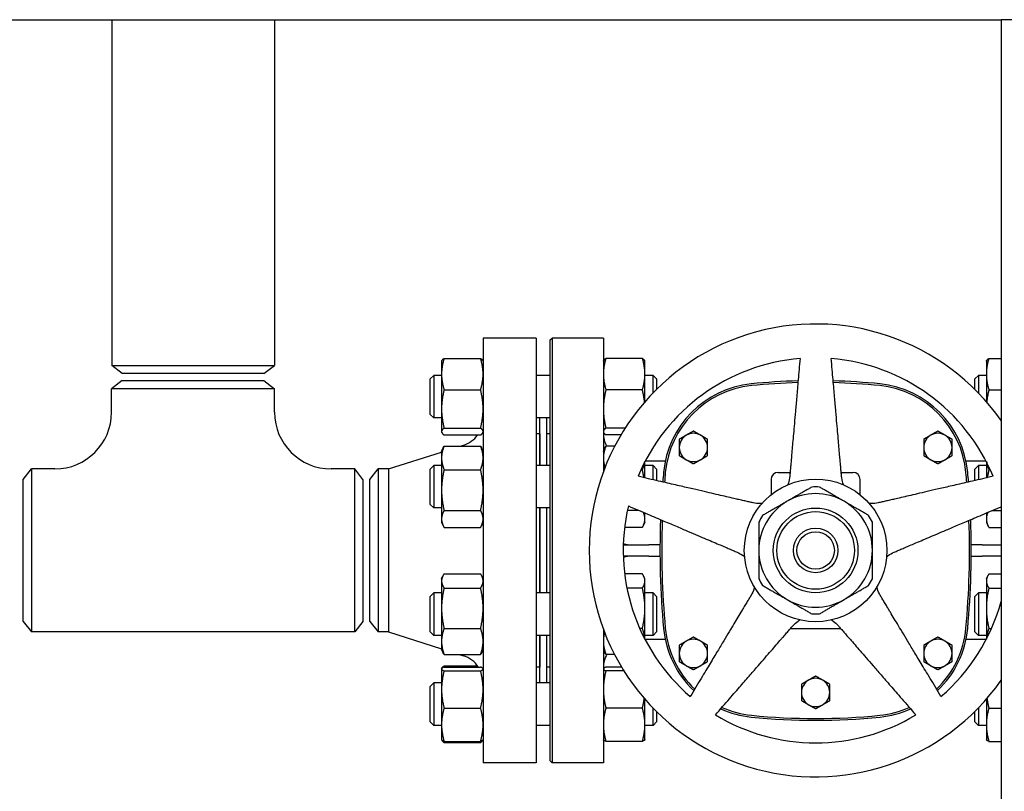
# Model space of a CAD drawing. Header units: inches. Extents: x 5 to 1128, y -85 to 748.
# Tile 495 of 656: x 584 to 601, y 359 to 372. Entities that reach past the tile are written whole.
import ezdxf

# ---------------------------------------------------------------- set-up
doc = ezdxf.new("R2010")
doc.units = ezdxf.units.IN
doc.header["$LTSCALE"] = 32
doc.header["$MEASUREMENT"] = 0
doc.layers.add('Visible (ANSI)', color=7, linetype='Continuous', lineweight=30)

msp = doc.modelspace()

# ---------------------------------------------------------------- linework, layer by layer
at = {"layer": 'Visible (ANSI)'}
for p, q in [((546.71813, 372.35867), (601.37563, 372.35867)), ((585.66063, 372.35867), (585.66063, 366.25254)), ((588.53563, 372.35867), (588.53563, 366.25254)), ((601.37563, 372.35867), (601.37563, 356.60867)), ((601.75063, 372.35867), (601.37563, 372.35867)), ((592.22313, 366.73367), (592.22313, 359.23367)), ((593.16313, 366.73367), (592.22313, 366.73367)), ((593.16313, 366.73367), (593.16313, 359.23367)), ((593.41063, 366.70242), (593.44188, 366.73367)), ((593.44188, 366.73367), (593.44188, 359.23367)), ((594.34813, 366.73367), (593.44188, 366.73367)), ((594.34813, 366.73367), (594.34813, 364.37561)), ((593.41063, 359.26492), (593.41063, 366.70242)), ((591.53422, 366.37636), (592.17805, 366.37636)), ((595.03705, 366.37636), (594.39322, 366.37636)), ((601.15922, 366.37636), (601.37563, 366.37636)), ((585.66063, 366.25254), (588.53563, 366.25254)), ((585.84813, 366.10867), (585.66063, 366.25254)), ((588.34813, 366.10867), (588.53563, 366.25254)), ((591.48913, 366.32488), (591.49328, 366.33378)), ((591.48913, 366.32488), (591.48913, 366.09837)), ((592.22313, 366.32488), (592.21898, 366.33378)), ((594.34813, 366.32488), (594.35228, 366.33378)), ((595.08213, 366.32488), (595.07798, 366.33378)), ((595.08213, 366.09837), (595.08213, 366.32488)), ((601.11413, 366.32488), (601.11828, 366.33378)), ((601.11413, 366.32488), (601.11413, 366.09837)), ((588.34813, 366.10867), (585.84813, 366.10867)), ((591.28813, 366.01238), (591.35063, 366.07488)), ((591.28813, 365.38738), (591.28813, 366.01238)), ((591.35063, 366.07488), (591.35063, 365.32488)), ((591.48913, 366.07488), (591.35063, 366.07488)), ((591.48913, 366.09837), (591.48913, 365.48215)), ((593.41063, 366.07488), (593.16313, 366.07488)), ((595.08213, 365.61117), (595.08213, 366.09837)), ((595.22563, 366.07488), (595.08213, 366.07488)), ((595.22563, 365.76733), (595.22563, 366.07488)), ((595.28813, 366.01238), (595.22563, 366.07488)), ((595.28813, 366.01238), (595.28813, 365.8304)), ((600.91063, 366.01238), (600.97313, 366.07488)), ((600.91063, 365.82793), (600.91063, 366.01238)), ((600.97313, 366.07488), (600.97313, 365.76474)), ((601.11413, 366.07488), (600.97313, 366.07488)), ((601.11413, 366.09837), (601.11413, 365.61117)), ((585.84563, 365.98367), (585.65813, 365.8398)), ((588.53813, 365.8398), (585.65813, 365.8398)), ((585.65813, 365.42367), (585.65813, 365.8398)), ((585.84563, 365.98367), (588.35063, 365.98367)), ((588.35063, 365.98367), (588.53813, 365.8398)), ((588.53813, 365.42367), (588.53813, 365.8398)), ((591.53422, 365.82039), (592.17805, 365.82039)), ((595.03705, 365.82039), (594.39322, 365.82039)), ((601.15922, 365.82039), (601.37563, 365.82039)), ((591.28813, 365.38738), (591.35063, 365.32488)), ((591.48913, 365.32488), (591.35063, 365.32488)), ((591.48913, 365.48215), (591.48913, 365.08365)), ((593.41063, 365.32488), (593.16313, 365.32488)), ((593.22813, 364.48376), (593.22813, 365.32488)), ((593.34813, 364.48376), (593.34813, 365.32488)), ((591.53422, 365.14391), (592.17805, 365.14391)), ((594.73162, 365.14391), (594.39322, 365.14391)), ((591.48913, 365.08365), (591.48913, 365.07488)), ((591.48913, 365.07488), (591.49328, 365.06598)), ((591.53422, 365.0234), (592.17805, 365.0234)), ((592.22313, 365.07488), (592.21898, 365.06598)), ((593.22313, 365.04367), (593.16313, 365.04367)), ((593.22313, 365.04367), (593.22313, 364.48376)), ((593.41063, 365.04367), (593.34813, 365.04367)), ((594.34813, 365.07488), (594.35228, 365.06598)), ((594.65727, 365.0234), (594.39322, 365.0234)), ((591.48913, 364.73376), (591.51826, 364.79622)), ((591.53422, 364.82726), (592.17805, 364.82726)), ((591.82402, 364.82726), (591.87411, 364.84312)), ((592.22313, 364.73376), (592.19401, 364.79622)), ((593.22313, 364.92367), (593.22813, 364.92367)), ((594.34813, 364.73376), (594.37726, 364.79622)), ((594.54832, 364.82726), (594.39322, 364.82726)), ((590.5498, 364.42367), (591.48913, 364.72119)), ((591.48913, 364.73376), (591.48913, 364.61829)), ((591.28813, 364.42126), (591.35063, 364.48376)), ((591.35063, 364.48376), (591.35063, 363.73376)), ((591.48913, 364.48376), (591.35063, 364.48376)), ((591.48913, 364.61829), (591.48913, 364.05008)), ((593.41063, 364.48376), (593.16313, 364.48376)), ((595.08213, 364.26485), (595.08213, 364.5533)), ((595.22563, 364.48376), (595.08213, 364.48376)), ((595.44104, 364.55847), (595.08483, 364.55847)), ((595.22563, 364.23173), (595.22563, 364.48376)), ((595.28813, 364.42126), (595.22563, 364.48376)), ((601.11144, 364.55847), (600.75523, 364.55847)), ((600.91063, 364.42126), (600.97313, 364.48376)), ((600.97313, 364.48376), (600.97313, 364.2323)), ((601.11413, 364.48376), (600.97313, 364.48376)), ((601.11413, 364.5533), (601.11413, 364.26485)), ((584.09813, 364.23617), (584.24201, 364.42367)), ((584.24201, 364.42367), (584.24201, 361.54367)), ((584.65813, 364.42367), (584.24201, 364.42367)), ((589.95426, 364.42367), (589.53813, 364.42367)), ((589.95426, 361.54367), (589.95426, 364.42367)), ((590.09813, 364.23617), (589.95426, 364.42367)), ((590.22313, 364.23617), (590.36701, 364.42367)), ((590.5498, 364.42367), (590.36701, 364.42367)), ((590.36701, 364.42367), (590.36701, 361.54367)), ((590.5498, 364.42367), (590.5498, 361.54367)), ((591.28813, 363.79626), (591.28813, 364.42126)), ((591.53422, 364.40933), (592.17805, 364.40933)), ((595.03705, 364.40933), (595.01147, 364.40933)), ((595.28813, 364.42126), (595.28813, 364.2173)), ((597.43573, 364.36162), (597.64661, 364.36162)), ((598.54965, 364.36162), (598.76053, 364.36162)), ((600.91063, 364.21787), (600.91063, 364.42126)), ((601.15922, 364.40933), (601.1848, 364.40933)), ((584.09813, 361.73117), (584.09813, 364.23617)), ((590.09813, 364.23617), (590.09813, 361.73117)), ((590.22313, 361.73117), (590.22313, 364.23617)), ((597.31073, 364.23662), (597.31073, 363.96713)), ((598.88553, 363.96713), (598.88553, 364.23662)), ((591.48913, 364.05008), (591.48913, 363.54054)), ((591.28813, 363.79626), (591.35063, 363.73376)), ((591.48913, 363.73376), (591.35063, 363.73376)), ((591.53422, 363.69083), (592.17805, 363.69083)), ((593.41063, 363.73376), (593.16313, 363.73376)), ((593.22313, 363.73376), (593.22313, 362.23358)), ((593.22813, 362.23358), (593.22813, 363.73376)), ((593.34813, 362.23358), (593.34813, 363.73376)), ((594.97364, 363.69083), (594.77249, 363.69083)), ((595.08213, 363.54054), (595.08213, 363.64477)), ((601.11413, 363.64477), (601.11413, 363.54054)), ((601.22263, 363.69083), (601.37563, 363.69083)), ((591.48913, 363.54054), (591.48913, 363.48376)), ((591.48913, 363.48376), (591.51826, 363.4213)), ((592.22313, 363.48376), (592.19401, 363.4213)), ((595.08213, 363.48376), (595.05301, 363.4213)), ((595.08213, 363.48376), (595.08213, 363.54054)), ((601.11413, 363.54054), (601.11413, 363.48376)), ((601.11413, 363.48376), (601.14326, 363.4213)), ((591.53422, 363.39026), (592.17805, 363.39026)), ((595.03705, 363.39026), (594.72253, 363.39026)), ((601.15922, 363.39026), (601.37563, 363.39026)), ((594.6996, 363.08367), (595.15313, 363.08367)), ((595.34847, 363.08367), (595.15313, 363.08367)), ((601.04313, 363.08367), (600.8478, 363.08367)), ((601.04313, 363.08367), (601.37563, 363.08367)), ((595.15313, 362.88367), (594.6996, 362.88367)), ((595.15313, 362.88367), (595.34847, 362.88367)), ((600.8478, 362.88367), (601.04313, 362.88367)), ((601.37563, 362.88367), (601.04313, 362.88367)), ((591.53422, 362.57014), (592.17805, 362.57014)), ((595.03705, 362.57014), (594.72338, 362.57014)), ((601.15922, 362.57014), (601.37563, 362.57014)), ((591.48913, 362.48358), (591.50861, 362.52535)), ((591.48913, 362.48358), (591.48913, 362.44443)), ((591.48913, 362.44443), (591.48913, 361.96294)), ((592.22313, 362.48358), (592.20366, 362.52535)), ((595.08213, 362.48358), (595.06266, 362.52535)), ((595.08213, 362.44443), (595.08213, 362.48358)), ((595.08213, 361.96294), (595.08213, 362.44443)), ((601.11413, 362.48358), (601.13361, 362.52535)), ((601.11413, 362.48358), (601.11413, 362.44443)), ((601.11413, 362.44443), (601.11413, 361.96294)), ((591.28813, 362.17108), (591.35063, 362.23358)), ((591.35063, 362.23358), (591.35063, 361.48358)), ((591.48913, 362.23358), (591.35063, 362.23358)), ((591.53422, 362.31872), (592.17805, 362.31872)), ((593.41063, 362.23358), (593.16313, 362.23358)), ((595.03705, 362.31872), (594.76379, 362.31872)), ((595.22563, 362.23358), (595.08213, 362.23358)), ((595.22563, 361.48358), (595.22563, 362.23358)), ((595.28813, 362.17108), (595.22563, 362.23358)), ((600.91063, 362.17108), (600.97313, 362.23358)), ((600.97313, 362.23358), (600.97313, 361.48358)), ((601.11413, 362.23358), (600.97313, 362.23358)), ((601.15922, 362.31872), (601.37563, 362.31872)), ((591.28813, 361.54608), (591.28813, 362.17108)), ((595.28813, 362.17108), (595.28813, 361.54608)), ((600.91063, 361.54608), (600.91063, 362.17108)), ((591.48913, 361.96294), (591.48913, 361.3771)), ((595.08213, 361.41404), (595.08213, 361.96294)), ((601.11413, 361.96294), (601.11413, 361.41404)), ((584.09813, 361.73117), (584.24201, 361.54367)), ((590.09813, 361.73117), (589.95426, 361.54367)), ((590.22313, 361.73117), (590.36701, 361.54367)), ((589.95426, 361.54367), (584.24201, 361.54367)), ((590.5498, 361.54367), (590.36701, 361.54367)), ((590.5498, 361.54367), (591.48913, 361.24615)), ((591.28813, 361.54608), (591.35063, 361.48358)), ((591.53422, 361.60717), (592.17805, 361.60717)), ((594.34813, 361.59173), (594.34813, 359.23367)), ((595.03705, 361.60717), (594.98924, 361.60717)), ((595.28813, 361.54608), (595.22563, 361.48358)), ((597.65542, 361.60572), (598.54085, 361.60572)), ((600.91063, 361.54608), (600.97313, 361.48358)), ((601.15922, 361.60717), (601.20703, 361.60717)), ((591.48913, 361.48358), (591.35063, 361.48358)), ((591.48913, 361.3771), (591.48913, 361.23358)), ((593.41063, 361.48358), (593.16313, 361.48358)), ((593.22313, 361.48358), (593.22313, 360.92367)), ((593.22813, 360.64246), (593.22813, 361.48358)), ((593.34813, 360.64246), (593.34813, 361.48358)), ((595.22563, 361.48358), (595.08213, 361.48358)), ((595.44104, 361.40887), (595.08483, 361.40887)), ((601.11144, 361.40887), (600.75523, 361.40887)), ((601.11413, 361.48358), (600.97313, 361.48358)), ((591.48913, 361.23358), (591.50861, 361.19181)), ((591.53422, 361.14703), (592.17805, 361.14703)), ((591.8021, 361.14703), (591.87411, 361.12422)), ((592.22313, 361.23358), (592.20366, 361.19181)), ((594.34813, 361.23358), (594.36761, 361.19181)), ((594.54472, 361.14703), (594.39322, 361.14703)), ((593.22313, 361.04367), (593.22813, 361.04367)), ((591.48913, 360.89246), (591.49043, 360.89524)), ((591.48913, 360.89246), (591.48913, 360.8897)), ((591.48913, 360.8897), (591.48913, 360.52776)), ((591.49043, 360.89524), (591.49328, 360.90136)), ((591.53422, 360.94394), (592.12582, 360.94394)), ((591.53422, 360.92358), (592.17805, 360.92358)), ((591.53422, 360.85582), (592.17805, 360.85582)), ((592.22313, 360.89246), (592.22184, 360.89524)), ((593.22313, 360.92367), (593.16313, 360.92367)), ((593.41063, 360.92367), (593.34813, 360.92367)), ((594.34813, 360.89246), (594.34943, 360.89524)), ((594.66942, 360.92358), (594.39322, 360.92358)), ((594.71106, 360.85582), (594.39322, 360.85582)), ((591.28813, 360.57996), (591.35063, 360.64246)), ((591.35063, 360.64246), (591.35063, 359.89246)), ((591.48913, 360.64246), (591.35063, 360.64246)), ((593.41063, 360.64246), (593.16313, 360.64246)), ((591.28813, 359.95496), (591.28813, 360.57996)), ((591.48913, 360.52776), (591.48913, 359.90552)), ((595.08213, 359.90552), (595.08213, 360.35617)), ((601.11413, 360.35617), (601.11413, 359.90552)), ((591.53422, 360.1997), (592.17805, 360.1997)), ((595.03705, 360.1997), (594.39322, 360.1997)), ((595.22563, 359.89246), (595.22563, 360.20001)), ((595.28813, 360.13693), (595.28813, 359.95496)), ((600.91063, 359.95496), (600.91063, 360.1394)), ((600.97313, 360.2026), (600.97313, 359.89246)), ((601.15922, 360.1997), (601.37563, 360.1997)), ((591.28813, 359.95496), (591.35063, 359.89246)), ((595.28813, 359.95496), (595.22563, 359.89246)), ((600.91063, 359.95496), (600.97313, 359.89246)), ((591.48913, 359.89246), (591.35063, 359.89246)), ((591.48913, 359.90552), (591.48913, 359.64246)), ((593.41063, 359.89246), (593.16313, 359.89246)), ((595.08213, 359.64246), (595.08213, 359.90552)), ((595.22563, 359.89246), (595.08213, 359.89246)), ((601.11413, 359.89246), (600.97313, 359.89246)), ((601.11413, 359.90552), (601.11413, 359.64246)), ((591.48913, 359.64246), (591.49043, 359.63969)), ((591.49043, 359.63969), (591.49328, 359.63356)), ((591.53422, 359.61134), (592.17805, 359.61134)), ((591.53422, 359.59098), (592.17805, 359.59098)), ((592.22184, 359.63969), (592.21898, 359.63356)), ((592.22313, 359.64246), (592.22184, 359.63969)), ((594.34813, 359.64246), (594.34943, 359.63969)), ((595.03705, 359.61134), (594.39322, 359.61134)), ((595.08213, 359.64246), (595.08084, 359.63969)), ((601.11413, 359.64246), (601.11543, 359.63969)), ((601.15922, 359.61134), (601.37563, 359.61134)), ((593.16313, 359.23367), (592.22313, 359.23367)), ((593.41063, 359.26492), (593.44188, 359.23367)), ((594.34813, 359.23367), (593.44188, 359.23367))]:
    msp.add_line(p, q, dxfattribs=at)
for radius in [1.25984, 0.74803, 0.68553, 0.3937, 0.3312]:
    msp.add_circle((598.09813, 362.98367), radius, dxfattribs=at)
for centre, radius, start, end in [((598.09813, 362.98367), 4, 34.977722, 325.022278), ((598.09813, 362.98367), 3.4, 94.64927, 157.35073), ((598.09813, 362.98367), 3.4, 22.64927, 85.35073), ((597.13635, 364.20251), 1.73228, 95.817836, 174.744707), ((597.13635, 364.20251), 1.70103, 95.817836, 174.744707), ((598.09813, 354.7632), 11.22047, 91.583081, 95.817836), ((598.09813, 354.7632), 11.18922, 91.601548, 95.817836), ((598.09813, 354.7632), 11.22047, 84.182163, 88.416919), ((598.09813, 354.7632), 11.18922, 84.182163, 88.398452), ((599.05991, 364.20251), 1.70103, 5.255296, 84.182161), ((599.05991, 364.20251), 1.73228, 5.255296, 84.182161), ((584.65813, 365.42367), 1, 270, 0), ((589.53813, 365.42367), 1, 180, 270), ((591.72313, 365.31978), 0.5, 287.574716, 323.645749), ((594.84813, 365.05847), 0.5, 180, 207.543912), ((595.93868, 364.80257), 0.25, 120, 180), ((595.93868, 364.80257), 0.25, 60, 120), ((595.93868, 364.80257), 0.25, 0, 60), ((600.25758, 364.80257), 0.25, 120, 180), ((600.25758, 364.80257), 0.25, 60, 120), ((600.25758, 364.80257), 0.25, 0, 60), ((595.93868, 364.80257), 0.25, 180, 240), ((595.93868, 364.80257), 0.25, 300, 0), ((600.25758, 364.80257), 0.25, 180, 240), ((600.25758, 364.80257), 0.25, 300, 0), ((595.93868, 364.80257), 0.25, 240, 300), ((600.25758, 364.80257), 0.25, 240, 300), ((610.3875, 362.98367), 15.03937, 174.744704, 175.39081), ((610.3875, 362.98367), 15.00812, 174.744704, 175.408408), ((597.43573, 364.23662), 0.125, 90, 180), ((598.76053, 364.23662), 0.125, 0, 90), ((585.80876, 362.98367), 15.00812, 4.591592, 5.255296), ((585.80876, 362.98367), 15.03937, 4.60919, 5.255296), ((598.09813, 362.98367), 1.12205, 86.525352, 93.474648), ((598.09813, 362.98367), 1.00394, 60, 120), ((598.09813, 362.98367), 3.4, 166.64927, 229.35073), ((598.09813, 362.98367), 1.00394, 120, 180), ((598.09813, 362.98367), 1.00394, 0, 60), ((598.09813, 362.98367), 1.12205, 146.525352, 153.474648), ((598.09813, 362.98367), 1.12205, 26.525352, 33.474648), ((610.3875, 362.98367), 15.03937, 177.927003, 185.255296), ((610.3875, 362.98367), 15.00812, 177.972631, 185.255296), ((585.80876, 362.98367), 15.00812, 354.744704, 2.027369), ((585.80876, 362.98367), 15.03937, 354.744704, 2.072997), ((598.09813, 362.98367), 1.00394, 180, 240), ((598.09813, 362.98367), 1.00394, 300, 0), ((598.09813, 362.98367), 1.12205, 206.525352, 213.474648), ((598.09813, 362.98367), 1.12205, 326.525352, 333.474648), ((598.09813, 362.98367), 1.00394, 240, 300), ((598.09813, 362.98367), 3.4, 310.64927, 344.573093), ((598.09813, 362.98367), 1.12205, 266.525352, 273.474648), ((597.13635, 361.76482), 1.73228, 185.255296, 226.557354), ((597.13635, 361.76482), 1.70103, 185.255296, 226.325001), ((599.05991, 361.76482), 1.70103, 313.674999, 354.744707), ((599.05991, 361.76482), 1.73228, 313.442646, 354.744707), ((595.93868, 361.16477), 0.25, 120, 180), ((595.93868, 361.16477), 0.25, 60, 120), ((595.93868, 361.16477), 0.25, 0, 60), ((600.25758, 361.16477), 0.25, 120, 180), ((600.25758, 361.16477), 0.25, 60, 120), ((600.25758, 361.16477), 0.25, 0, 60), ((594.84813, 360.90887), 0.5, 151.554839, 180), ((595.93868, 361.16477), 0.25, 180, 240), ((595.93868, 361.16477), 0.25, 300, 0), ((600.25758, 361.16477), 0.25, 180, 240), ((600.25758, 361.16477), 0.25, 300, 0), ((591.72313, 360.64756), 0.5, 33.50812, 72.425284), ((595.93868, 361.16477), 0.25, 240, 300), ((600.25758, 361.16477), 0.25, 240, 300), ((598.09813, 360.4758), 0.25, 120, 180), ((598.09813, 360.4758), 0.25, 60, 120), ((598.09813, 360.4758), 0.25, 0, 60), ((598.09813, 360.4758), 0.25, 180, 240), ((598.09813, 360.4758), 0.25, 300, 0), ((597.13635, 361.76482), 1.73228, 245.642572, 264.182165), ((597.13635, 361.76482), 1.70103, 245.957475, 264.182165), ((598.09813, 360.4758), 0.25, 240, 300), ((599.05991, 361.76482), 1.70103, 275.817836, 294.042525), ((599.05991, 361.76482), 1.73228, 275.817836, 294.357428), ((598.09813, 362.98367), 3.4, 238.64927, 301.35073), ((598.09813, 371.20414), 11.22047, 264.182164, 275.817836), ((598.09813, 371.20414), 11.18922, 264.182164, 275.817836)]:
    msp.add_arc(centre, radius, start, end, dxfattribs=at)
for points, weights in [([(591.53422, 366.37636), (591.48913, 366.22738), (591.48913, 366.09837)], [1, 1.0379548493, 1]), ([(591.49328, 366.33378), (591.50257, 366.35369), (591.53422, 366.37636)], [1.01611555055, 1.02634702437, 1]), ([(592.17805, 366.37636), (592.2097, 366.35369), (592.21898, 366.33378)], [1, 1.02634702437, 1.01611555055]), ([(592.22313, 366.09837), (592.22313, 366.22738), (592.17805, 366.37636)], [1, 1.0379548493, 1]), ([(594.39322, 366.37636), (594.34813, 366.22738), (594.34813, 366.09837)], [1, 1.0379548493, 1]), ([(594.35228, 366.33378), (594.36157, 366.35369), (594.39322, 366.37636)], [1.01611555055, 1.02634702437, 1]), ([(595.08213, 366.09837), (595.08213, 366.22738), (595.03705, 366.37636)], [1, 1.0379548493, 1]), ([(595.03705, 366.37636), (595.0687, 366.35369), (595.07798, 366.33378)], [1, 1.02634702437, 1.01611555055]), ([(597.82254, 366.37248), (597.69354, 364.89801), (597.64083, 364.29552)], [1.0049190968, 1.58894872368, 2.03628035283]), ([(598.55543, 364.29552), (598.50272, 364.89801), (598.37372, 366.37248)], [2.03628035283, 1.58894872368, 1.0049190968]), ([(601.15922, 366.37636), (601.11413, 366.22738), (601.11413, 366.09837)], [1, 1.0379548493, 1]), ([(601.11828, 366.33378), (601.12757, 366.35369), (601.15922, 366.37636)], [1.01611555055, 1.02634702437, 1]), ([(591.48913, 366.09837), (591.48913, 365.96936), (591.53422, 365.82039)], [1, 1.0379548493, 1]), ([(592.17805, 365.82039), (592.22313, 365.96936), (592.22313, 366.09837)], [1, 1.0379548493, 1]), ([(594.34813, 366.09837), (594.34813, 365.96936), (594.39322, 365.82039)], [1, 1.0379548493, 1]), ([(595.03705, 365.82039), (595.08213, 365.96936), (595.08213, 366.09837)], [1, 1.0379548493, 1]), ([(601.11413, 366.09837), (601.11413, 365.96936), (601.15922, 365.82039)], [1, 1.0379548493, 1]), ([(591.53422, 365.82039), (591.48913, 365.63912), (591.48913, 365.48215)], [1, 1.0379548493, 1]), ([(592.22313, 365.48215), (592.22313, 365.63912), (592.17805, 365.82039)], [1, 1.0379548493, 1]), ([(594.39322, 365.82039), (594.34813, 365.63912), (594.34813, 365.48215)], [1, 1.0379548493, 1]), ([(595.0759, 365.60399), (595.06561, 365.70556), (595.03705, 365.82039)], [1.01779547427, 1.02371349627, 1]), ([(601.15922, 365.82039), (601.13066, 365.70556), (601.12037, 365.60399)], [1, 1.02371349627, 1.01779547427]), ([(591.48913, 365.48215), (591.48913, 365.32517), (591.53422, 365.14391)], [1, 1.0379548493, 1]), ([(592.17805, 365.14391), (592.22313, 365.32517), (592.22313, 365.48215)], [1, 1.0379548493, 1]), ([(594.34813, 365.48215), (594.34813, 365.32517), (594.39322, 365.14391)], [1, 1.0379548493, 1]), ([(591.53422, 365.14391), (591.48913, 365.11161), (591.48913, 365.08365)], [1, 1.0379548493, 1]), ([(592.22313, 365.08365), (592.22313, 365.11161), (592.17805, 365.14391)], [1, 1.0379548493, 1]), ([(594.39322, 365.14391), (594.34813, 365.11161), (594.34813, 365.08365)], [1, 1.0379548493, 1]), ([(591.48913, 365.08365), (591.48913, 365.05569), (591.53422, 365.0234)], [1, 1.0379548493, 1]), ([(592.17805, 365.0234), (592.22313, 365.05569), (592.22313, 365.08365)], [1, 1.0379548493, 1]), ([(594.34813, 365.08365), (594.34813, 365.05569), (594.39322, 365.0234)], [1, 1.0379548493, 1]), ([(595.81368, 365.01907), (595.75567, 364.98558), (595.68868, 364.9469)], [1, 1.04314139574, 1.01001874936]), ([(595.93868, 365.09124), (595.8717, 365.05257), (595.81368, 365.01907)], [1.01001874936, 1.04314139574, 1]), ([(596.06368, 365.01907), (596.00567, 365.05257), (595.93868, 365.09124)], [1, 1.04314139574, 1.01001874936]), ([(596.18868, 364.9469), (596.1217, 364.98558), (596.06368, 365.01907)], [1.01001874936, 1.04314139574, 1]), ([(600.13258, 365.01907), (600.07457, 364.98558), (600.00758, 364.9469)], [1, 1.04314139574, 1.01001874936]), ([(600.25758, 365.09124), (600.19059, 365.05257), (600.13258, 365.01907)], [1.01001874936, 1.04314139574, 1]), ([(600.38258, 365.01907), (600.32457, 365.05257), (600.25758, 365.09124)], [1, 1.04314139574, 1.01001874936]), ([(600.50758, 364.9469), (600.44059, 364.98558), (600.38258, 365.01907)], [1.01001874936, 1.04314139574, 1]), ([(591.53422, 364.82726), (591.48913, 364.71527), (591.48913, 364.61829)], [1, 1.0379548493, 1]), ([(591.51826, 364.79622), (591.52532, 364.81136), (591.53422, 364.82726)], [1.01175569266, 1.00727059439, 1]), ([(592.22313, 364.61829), (592.22313, 364.71527), (592.17805, 364.82726)], [1, 1.0379548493, 1]), ([(592.17805, 364.82726), (592.18695, 364.81136), (592.19401, 364.79622)], [1, 1.00727059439, 1.01175569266]), ([(594.39322, 364.82726), (594.34813, 364.71527), (594.34813, 364.61829)], [1, 1.0379548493, 1]), ([(594.37726, 364.79622), (594.38432, 364.81136), (594.39322, 364.82726)], [1.01175569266, 1.00727059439, 1]), ([(595.68868, 364.9469), (595.68868, 364.86955), (595.68868, 364.80257)], [1.01001874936, 1.04314139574, 1]), ([(595.68868, 364.80257), (595.68868, 364.73558), (595.68868, 364.65823)], [1, 1.04314139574, 1.01001874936]), ([(596.18868, 364.80257), (596.18868, 364.86955), (596.18868, 364.9469)], [1, 1.04314139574, 1.01001874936]), ([(596.18868, 364.65823), (596.18868, 364.73558), (596.18868, 364.80257)], [1.01001874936, 1.04314139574, 1]), ([(600.00758, 364.9469), (600.00758, 364.86955), (600.00758, 364.80257)], [1.01001874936, 1.04314139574, 1]), ([(600.00758, 364.80257), (600.00758, 364.73558), (600.00758, 364.65823)], [1, 1.04314139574, 1.01001874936]), ([(600.50758, 364.80257), (600.50758, 364.86955), (600.50758, 364.9469)], [1, 1.04314139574, 1.01001874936]), ([(600.50758, 364.65823), (600.50758, 364.73558), (600.50758, 364.80257)], [1.01001874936, 1.04314139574, 1]), ([(595.68868, 364.65823), (595.75567, 364.61955), (595.81368, 364.58606)], [1.01001874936, 1.04314139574, 1]), ([(596.06368, 364.58606), (596.1217, 364.61955), (596.18868, 364.65823)], [1, 1.04314139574, 1.01001874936]), ([(600.00758, 364.65823), (600.07457, 364.61955), (600.13258, 364.58606)], [1.01001874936, 1.04314139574, 1]), ([(600.38258, 364.58606), (600.44059, 364.61955), (600.50758, 364.65823)], [1, 1.04314139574, 1.01001874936]), ([(591.48913, 364.61829), (591.48913, 364.52131), (591.53422, 364.40933)], [1, 1.0379548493, 1]), ([(592.17805, 364.40933), (592.22313, 364.52131), (592.22313, 364.61829)], [1, 1.0379548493, 1]), ([(594.34813, 364.61829), (594.34813, 364.53915), (594.3774, 364.45206)], [1, 1.03075886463, 1.01166334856]), ([(595.03705, 364.40933), (595.06503, 364.47884), (595.07546, 364.54042)], [1, 1.02322609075, 1.01802623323]), ([(595.81368, 364.58606), (595.8717, 364.55257), (595.93868, 364.51389)], [1, 1.04314139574, 1.01001874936]), ([(595.93868, 364.51389), (596.00567, 364.55257), (596.06368, 364.58606)], [1.01001874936, 1.04314139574, 1]), ([(600.13258, 364.58606), (600.19059, 364.55257), (600.25758, 364.51389)], [1, 1.04314139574, 1.01001874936]), ([(600.25758, 364.51389), (600.32457, 364.55257), (600.38258, 364.58606)], [1.01001874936, 1.04314139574, 1]), ([(601.1208, 364.54042), (601.13123, 364.47884), (601.15922, 364.40933)], [1.01802623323, 1.02322609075, 1]), ([(591.53422, 364.40933), (591.48913, 364.2168), (591.48913, 364.05008)], [1, 1.0379548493, 1]), ([(592.22313, 364.05008), (592.22313, 364.2168), (592.17805, 364.40933)], [1, 1.0379548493, 1]), ([(596.9918, 363.82397), (596.40251, 363.96002), (594.96034, 364.29297)], [2.0263127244, 1.58117079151, 1]), ([(595.06464, 364.26889), (595.05419, 364.33611), (595.03705, 364.40933)], [1.01772533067, 1.01410284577, 1]), ([(601.23592, 364.29297), (599.79375, 363.96002), (599.20447, 363.82397)], [1, 1.58117079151, 2.0263127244]), ([(601.15922, 364.40933), (601.14207, 364.33611), (601.13163, 364.26889)], [1, 1.01410284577, 1.01772533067]), ([(598.03013, 364.10365), (597.80109, 363.97142), (597.59616, 363.8531)], [1.0171026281, 1.03775343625, 1]), ([(598.6001, 363.8531), (598.39517, 363.97142), (598.16614, 364.10365)], [1, 1.03775343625, 1.0171026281]), ([(591.48913, 364.05008), (591.48913, 363.88335), (591.53422, 363.69083)], [1, 1.0379548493, 1]), ([(592.17805, 363.69083), (592.22313, 363.88335), (592.22313, 364.05008)], [1, 1.0379548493, 1]), ([(594.79002, 363.76877), (596.15246, 363.19045), (596.70917, 362.95414)], [1, 1.58117079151, 2.0263127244]), ([(597.59616, 363.8531), (597.39124, 363.73479), (597.1622, 363.60255)], [1, 1.03775343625, 1.0171026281]), ([(599.03407, 363.60255), (598.80503, 363.73479), (598.6001, 363.8531)], [1.0171026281, 1.03775343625, 1]), ([(599.4871, 362.95414), (600.0387, 363.18828), (601.37563, 363.75577)], [2.0263127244, 1.58436233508, 1.0083266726]), ([(591.53422, 363.69083), (591.48913, 363.61029), (591.48913, 363.54054)], [1, 1.0379548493, 1]), ([(592.22313, 363.54054), (592.22313, 363.61029), (592.17805, 363.69083)], [1, 1.0379548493, 1]), ([(595.08213, 363.54054), (595.08213, 363.5959), (595.05453, 363.65649)], [1, 1.02988757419, 1.01270516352]), ([(601.14174, 363.65649), (601.11413, 363.5959), (601.11413, 363.54054)], [1.01270516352, 1.02988757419, 1]), ([(591.48913, 363.54054), (591.48913, 363.4708), (591.53422, 363.39026)], [1, 1.0379548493, 1]), ([(592.17805, 363.39026), (592.22313, 363.4708), (592.22313, 363.54054)], [1, 1.0379548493, 1]), ([(595.03705, 363.39026), (595.08213, 363.4708), (595.08213, 363.54054)], [1, 1.0379548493, 1]), ([(597.0942, 363.48477), (597.0942, 363.2203), (597.0942, 362.98367)], [1.0171026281, 1.03775343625, 1]), ([(599.10207, 362.98367), (599.10207, 363.2203), (599.10207, 363.48477)], [1, 1.03775343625, 1.0171026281]), ([(601.11413, 363.54054), (601.11413, 363.4708), (601.15922, 363.39026)], [1, 1.0379548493, 1]), ([(597.0942, 362.98367), (597.0942, 362.74704), (597.0942, 362.48257)], [1, 1.03775343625, 1.0171026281]), ([(599.10207, 362.48257), (599.10207, 362.74704), (599.10207, 362.98367)], [1.0171026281, 1.03775343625, 1]), ([(591.53422, 362.57014), (591.48913, 362.50277), (591.48913, 362.44443)], [1, 1.0379548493, 1]), ([(592.22313, 362.44443), (592.22313, 362.50277), (592.17805, 362.57014)], [1, 1.0379548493, 1]), ([(595.08213, 362.44443), (595.08213, 362.50277), (595.03705, 362.57014)], [1, 1.0379548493, 1]), ([(601.15922, 362.57014), (601.11413, 362.50277), (601.11413, 362.44443)], [1, 1.0379548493, 1]), ([(591.48913, 362.44443), (591.48913, 362.38609), (591.53422, 362.31872)], [1, 1.0379548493, 1]), ([(592.17805, 362.31872), (592.22313, 362.38609), (592.22313, 362.44443)], [1, 1.0379548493, 1]), ([(595.03705, 362.31872), (595.08213, 362.38609), (595.08213, 362.44443)], [1, 1.0379548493, 1]), ([(597.1622, 362.36478), (597.39124, 362.23255), (597.59616, 362.11423)], [1.0171026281, 1.03775343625, 1]), ([(598.6001, 362.11423), (598.80503, 362.23255), (599.03407, 362.36478)], [1, 1.03775343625, 1.0171026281]), ([(601.11413, 362.44443), (601.11413, 362.38609), (601.15922, 362.31872)], [1, 1.0379548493, 1]), ([(591.53422, 362.31872), (591.48913, 362.12806), (591.48913, 361.96294)], [1, 1.0379548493, 1]), ([(592.22313, 361.96294), (592.22313, 362.12806), (592.17805, 362.31872)], [1, 1.0379548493, 1]), ([(595.08213, 361.96294), (595.08213, 362.12806), (595.03705, 362.31872)], [1, 1.0379548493, 1]), ([(596.95708, 362.19115), (596.64559, 361.67275), (595.88328, 360.40405)], [2.0263127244, 1.58117079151, 1]), ([(600.31298, 360.40405), (599.55067, 361.67275), (599.23919, 362.19115)], [1, 1.58117079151, 2.0263127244]), ([(601.15922, 362.31872), (601.11413, 362.12806), (601.11413, 361.96294)], [1, 1.0379548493, 1]), ([(597.59616, 362.11423), (597.80109, 361.99592), (598.03013, 361.86368)], [1, 1.03775343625, 1.0171026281]), ([(598.16614, 361.86368), (598.39517, 361.99592), (598.6001, 362.11423)], [1.0171026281, 1.03775343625, 1]), ([(591.48913, 361.96294), (591.48913, 361.79783), (591.53422, 361.60717)], [1, 1.0379548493, 1]), ([(592.17805, 361.60717), (592.22313, 361.79783), (592.22313, 361.96294)], [1, 1.0379548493, 1]), ([(595.03705, 361.60717), (595.08213, 361.79783), (595.08213, 361.96294)], [1, 1.0379548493, 1]), ([(601.11413, 361.96294), (601.11413, 361.79783), (601.15922, 361.60717)], [1, 1.0379548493, 1]), ([(591.53422, 361.60717), (591.48913, 361.48387), (591.48913, 361.3771)], [1, 1.0379548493, 1]), ([(592.22313, 361.3771), (592.22313, 361.48387), (592.17805, 361.60717)], [1, 1.0379548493, 1]), ([(594.36998, 361.53424), (594.34813, 361.45283), (594.34813, 361.3771)], [1.01589404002, 1.0266269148, 1]), ([(595.08069, 361.41682), (595.07426, 361.50539), (595.03705, 361.60717)], [1.011202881, 1.03112406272, 1]), ([(596.3292, 360.08007), (597.30023, 361.19712), (597.69701, 361.65356)], [1, 1.58117079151, 2.0263127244]), ([(598.49926, 361.65356), (598.89603, 361.19712), (599.86707, 360.08007)], [2.0263127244, 1.58117079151, 1]), ([(601.15922, 361.60717), (601.122, 361.50539), (601.11558, 361.41682)], [1, 1.03112406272, 1.011202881]), ([(591.48913, 361.3771), (591.48913, 361.27032), (591.53422, 361.14703)], [1, 1.0379548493, 1]), ([(592.17805, 361.14703), (592.22313, 361.27032), (592.22313, 361.3771)], [1, 1.0379548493, 1]), ([(594.34813, 361.3771), (594.34813, 361.27032), (594.39322, 361.14703)], [1, 1.0379548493, 1]), ([(595.81368, 361.38128), (595.75567, 361.34778), (595.68868, 361.30911)], [1, 1.04314139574, 1.01001874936]), ([(595.93868, 361.45345), (595.8717, 361.41477), (595.81368, 361.38128)], [1.01001874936, 1.04314139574, 1]), ([(596.06368, 361.38128), (596.00567, 361.41477), (595.93868, 361.45345)], [1, 1.04314139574, 1.01001874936]), ([(596.18868, 361.30911), (596.1217, 361.34778), (596.06368, 361.38128)], [1.01001874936, 1.04314139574, 1]), ([(600.13258, 361.38128), (600.07457, 361.34778), (600.00758, 361.30911)], [1, 1.04314139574, 1.01001874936]), ([(600.25758, 361.45345), (600.19059, 361.41477), (600.13258, 361.38128)], [1.01001874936, 1.04314139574, 1]), ([(600.38258, 361.38128), (600.32457, 361.41477), (600.25758, 361.45345)], [1, 1.04314139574, 1.01001874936]), ([(600.50758, 361.30911), (600.44059, 361.34778), (600.38258, 361.38128)], [1.01001874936, 1.04314139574, 1]), ([(591.53422, 361.14703), (591.51864, 361.1703), (591.50861, 361.19181)], [1, 1.01279805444, 1.01696531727]), ([(592.20366, 361.19181), (592.19363, 361.1703), (592.17805, 361.14703)], [1.01696531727, 1.01279805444, 1]), ([(594.39322, 361.14703), (594.37764, 361.1703), (594.36761, 361.19181)], [1, 1.01279805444, 1.01696531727]), ([(595.68868, 361.30911), (595.68868, 361.23176), (595.68868, 361.16477)], [1.01001874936, 1.04314139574, 1]), ([(595.68868, 361.16477), (595.68868, 361.09778), (595.68868, 361.02043)], [1, 1.04314139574, 1.01001874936]), ([(596.18868, 361.16477), (596.18868, 361.23176), (596.18868, 361.30911)], [1, 1.04314139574, 1.01001874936]), ([(596.18868, 361.02043), (596.18868, 361.09778), (596.18868, 361.16477)], [1.01001874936, 1.04314139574, 1]), ([(600.00758, 361.30911), (600.00758, 361.23176), (600.00758, 361.16477)], [1.01001874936, 1.04314139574, 1]), ([(600.00758, 361.16477), (600.00758, 361.09778), (600.00758, 361.02043)], [1, 1.04314139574, 1.01001874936]), ([(600.50758, 361.16477), (600.50758, 361.23176), (600.50758, 361.30911)], [1, 1.04314139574, 1.01001874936]), ([(600.50758, 361.02043), (600.50758, 361.09778), (600.50758, 361.16477)], [1.01001874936, 1.04314139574, 1]), ([(595.68868, 361.02043), (595.75567, 360.98176), (595.81368, 360.94827)], [1.01001874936, 1.04314139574, 1]), ([(596.06368, 360.94827), (596.1217, 360.98176), (596.18868, 361.02043)], [1, 1.04314139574, 1.01001874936]), ([(600.00758, 361.02043), (600.07457, 360.98176), (600.13258, 360.94827)], [1.01001874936, 1.04314139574, 1]), ([(600.38258, 360.94827), (600.44059, 360.98176), (600.50758, 361.02043)], [1, 1.04314139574, 1.01001874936]), ([(591.53422, 360.92358), (591.48913, 360.90543), (591.48913, 360.8897)], [1, 1.0379548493, 1]), ([(591.48913, 360.8897), (591.48913, 360.87398), (591.53422, 360.85582)], [1, 1.0379548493, 1]), ([(591.53422, 360.85582), (591.48913, 360.68002), (591.48913, 360.52776)], [1, 1.0379548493, 1]), ([(591.49328, 360.90136), (591.50257, 360.92127), (591.53422, 360.94394)], [1.01611555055, 1.02634702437, 1]), ([(591.53422, 360.94394), (591.53067, 360.93223), (591.52743, 360.92076)], [1, 1.00288298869, 1.00532800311]), ([(592.22313, 360.8897), (592.22313, 360.90543), (592.17805, 360.92358)], [1, 1.0379548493, 1]), ([(592.17805, 360.85582), (592.22313, 360.87398), (592.22313, 360.8897)], [1, 1.0379548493, 1]), ([(592.22313, 360.52776), (592.22313, 360.68002), (592.17805, 360.85582)], [1, 1.0379548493, 1]), ([(594.39322, 360.92358), (594.34813, 360.90543), (594.34813, 360.8897)], [1, 1.0379548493, 1]), ([(594.34813, 360.8897), (594.34813, 360.87398), (594.39322, 360.85582)], [1, 1.0379548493, 1]), ([(594.39322, 360.85582), (594.34813, 360.68002), (594.34813, 360.52776)], [1, 1.0379548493, 1]), ([(595.81368, 360.94827), (595.8717, 360.91477), (595.93868, 360.8761)], [1, 1.04314139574, 1.01001874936]), ([(595.93868, 360.8761), (596.00567, 360.91477), (596.06368, 360.94827)], [1.01001874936, 1.04314139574, 1]), ([(600.13258, 360.94827), (600.19059, 360.91477), (600.25758, 360.8761)], [1, 1.04314139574, 1.01001874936]), ([(600.25758, 360.8761), (600.32457, 360.91477), (600.38258, 360.94827)], [1.01001874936, 1.04314139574, 1]), ([(597.97313, 360.6923), (597.91512, 360.65881), (597.84813, 360.62013)], [1, 1.04314139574, 1.01001874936]), ([(597.84813, 360.62013), (597.84813, 360.54278), (597.84813, 360.4758)], [1.01001874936, 1.04314139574, 1]), ([(598.09813, 360.76447), (598.03115, 360.7258), (597.97313, 360.6923)], [1.01001874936, 1.04314139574, 1]), ([(598.22313, 360.6923), (598.16512, 360.7258), (598.09813, 360.76447)], [1, 1.04314139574, 1.01001874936]), ([(598.34813, 360.62013), (598.28115, 360.65881), (598.22313, 360.6923)], [1.01001874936, 1.04314139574, 1]), ([(598.34813, 360.4758), (598.34813, 360.54278), (598.34813, 360.62013)], [1, 1.04314139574, 1.01001874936]), ([(591.48913, 360.52776), (591.48913, 360.37551), (591.53422, 360.1997)], [1, 1.0379548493, 1]), ([(592.17805, 360.1997), (592.22313, 360.37551), (592.22313, 360.52776)], [1, 1.0379548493, 1]), ([(594.34813, 360.52776), (594.34813, 360.37551), (594.39322, 360.1997)], [1, 1.0379548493, 1]), ([(597.84813, 360.4758), (597.84813, 360.40881), (597.84813, 360.33146)], [1, 1.04314139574, 1.01001874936]), ([(598.34813, 360.33146), (598.34813, 360.40881), (598.34813, 360.4758)], [1.01001874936, 1.04314139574, 1]), ([(595.03705, 360.1997), (595.05991, 360.28886), (595.07098, 360.36903)], [1, 1.01889530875, 1.01897706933]), ([(597.84813, 360.33146), (597.91512, 360.29278), (597.97313, 360.25929)], [1.01001874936, 1.04314139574, 1]), ([(598.22313, 360.25929), (598.28115, 360.29278), (598.34813, 360.33146)], [1, 1.04314139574, 1.01001874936]), ([(601.12529, 360.36903), (601.13635, 360.28886), (601.15922, 360.1997)], [1.01897706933, 1.01889530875, 1]), ([(591.53422, 360.1997), (591.48913, 360.04205), (591.48913, 359.90552)], [1, 1.0379548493, 1]), ([(592.22313, 359.90552), (592.22313, 360.04205), (592.17805, 360.1997)], [1, 1.0379548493, 1]), ([(594.39322, 360.1997), (594.34813, 360.04205), (594.34813, 359.90552)], [1, 1.0379548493, 1]), ([(595.08213, 359.90552), (595.08213, 360.04205), (595.03705, 360.1997)], [1, 1.0379548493, 1]), ([(597.97313, 360.25929), (598.03115, 360.2258), (598.09813, 360.18712)], [1, 1.04314139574, 1.01001874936]), ([(598.09813, 360.18712), (598.16512, 360.2258), (598.22313, 360.25929)], [1.01001874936, 1.04314139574, 1]), ([(601.15922, 360.1997), (601.11413, 360.04205), (601.11413, 359.90552)], [1, 1.0379548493, 1]), ([(591.48913, 359.90552), (591.48913, 359.76899), (591.53422, 359.61134)], [1, 1.0379548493, 1]), ([(592.17805, 359.61134), (592.22313, 359.76899), (592.22313, 359.90552)], [1, 1.0379548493, 1]), ([(594.34813, 359.90552), (594.34813, 359.76899), (594.39322, 359.61134)], [1, 1.0379548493, 1]), ([(595.03705, 359.61134), (595.08213, 359.76899), (595.08213, 359.90552)], [1, 1.0379548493, 1]), ([(601.11413, 359.90552), (601.11413, 359.76899), (601.15922, 359.61134)], [1, 1.0379548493, 1]), ([(591.53422, 359.61134), (591.49658, 359.6265), (591.49043, 359.63969)], [1, 1.0314924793, 1.01072411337]), ([(591.49165, 359.6375), (591.49955, 359.61581), (591.53422, 359.59098)], [1.01375847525, 1.02892942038, 1]), ([(592.22184, 359.63969), (592.21569, 359.6265), (592.17805, 359.61134)], [1.01072411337, 1.0314924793, 1]), ([(592.17805, 359.59098), (592.21271, 359.61581), (592.22062, 359.6375)], [1, 1.02892942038, 1.01375847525]), ([(594.39322, 359.61134), (594.35558, 359.6265), (594.34943, 359.63969)], [1, 1.0314924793, 1.01072411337]), ([(595.08084, 359.63969), (595.07469, 359.6265), (595.03705, 359.61134)], [1.01072411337, 1.0314924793, 1]), ([(601.15922, 359.61134), (601.12158, 359.6265), (601.11543, 359.63969)], [1, 1.0314924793, 1.01072411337])]:
    msp.add_rational_spline(points, weights, degree=2, dxfattribs=at)
for points, knots in [([(597.64083, 364.29552), (597.63717, 364.25365), (597.62843, 364.21275), (597.61255, 364.16457), (597.60854, 364.15358), (597.6041, 364.1426)], [0.50338205, 0.50338205, 0.50338205, 0.50338205, 0.802538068, 0.802538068, 0.89013428, 0.89013428, 0.89013428, 0.89013428]), ([(598.59217, 364.1426), (598.58773, 364.15358), (598.58372, 364.16457), (598.56784, 364.21275), (598.5591, 364.25365), (598.55543, 364.29552)], [2.317982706, 2.317982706, 2.317982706, 2.317982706, 2.405578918, 2.405578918, 2.704734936, 2.704734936, 2.704734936, 2.704734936]), ([(597.14859, 363.81166), (597.13677, 363.81083), (597.12508, 363.8104), (597.07436, 363.81019), (597.03275, 363.81452), (596.9918, 363.82397)], [2.317982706, 2.317982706, 2.317982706, 2.317982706, 2.405578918, 2.405578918, 2.704734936, 2.704734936, 2.704734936, 2.704734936]), ([(599.20447, 363.82397), (599.16351, 363.81452), (599.12191, 363.81019), (599.07118, 363.8104), (599.05949, 363.81083), (599.04768, 363.81166)], [0.50338205, 0.50338205, 0.50338205, 0.50338205, 0.802538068, 0.802538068, 0.89013428, 0.89013428, 0.89013428, 0.89013428]), ([(596.70917, 362.95414), (596.74786, 362.93771), (596.78406, 362.91676), (596.82498, 362.88677), (596.83418, 362.87956), (596.84325, 362.87194)], [0.50338205, 0.50338205, 0.50338205, 0.50338205, 0.802538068, 0.802538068, 0.89013428, 0.89013428, 0.89013428, 0.89013428]), ([(599.35301, 362.87194), (599.36208, 362.87956), (599.37129, 362.88677), (599.4122, 362.91676), (599.4484, 362.93771), (599.4871, 362.95414)], [2.317982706, 2.317982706, 2.317982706, 2.317982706, 2.405578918, 2.405578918, 2.704734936, 2.704734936, 2.704734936, 2.704734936]), ([(597.01724, 362.33646), (597.01438, 362.32497), (597.01117, 362.31372), (596.9957, 362.26541), (596.97873, 362.22718), (596.95708, 362.19115)], [2.317982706, 2.317982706, 2.317982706, 2.317982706, 2.405578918, 2.405578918, 2.704734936, 2.704734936, 2.704734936, 2.704734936]), ([(599.23919, 362.19115), (599.21754, 362.22718), (599.20057, 362.26541), (599.18509, 362.31372), (599.18188, 362.32497), (599.17902, 362.33646)], [0.50338205, 0.50338205, 0.50338205, 0.50338205, 0.802538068, 0.802538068, 0.89013428, 0.89013428, 0.89013428, 0.89013428]), ([(597.69701, 361.65356), (597.72458, 361.68528), (597.7557, 361.71324), (597.79686, 361.74288), (597.80657, 361.74941), (597.81661, 361.75568)], [0.50338205, 0.50338205, 0.50338205, 0.50338205, 0.802538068, 0.802538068, 0.89013428, 0.89013428, 0.89013428, 0.89013428]), ([(598.37965, 361.75568), (598.3897, 361.74941), (598.3994, 361.74288), (598.44057, 361.71324), (598.47168, 361.68528), (598.49926, 361.65356)], [2.317982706, 2.317982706, 2.317982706, 2.317982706, 2.405578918, 2.405578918, 2.704734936, 2.704734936, 2.704734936, 2.704734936])]:
    msp.add_open_spline(points, degree=3, knots=knots, dxfattribs=at)
for points in [[(594.70035, 363.10608), (594.74919, 363.09108), (594.7999, 363.08367), (594.84813, 363.08367)], [(601.34813, 363.08367), (601.35722, 363.08367), (601.3664, 363.08393), (601.37563, 363.08446)], [(594.84813, 362.88367), (594.7999, 362.88367), (594.74919, 362.87626), (594.70035, 362.86126)], [(601.37563, 362.88288), (601.3664, 362.88341), (601.35722, 362.88367), (601.34813, 362.88367)]]:
    msp.add_open_spline(points, degree=3, dxfattribs=at)

doc.saveas('drawing.dxf')
